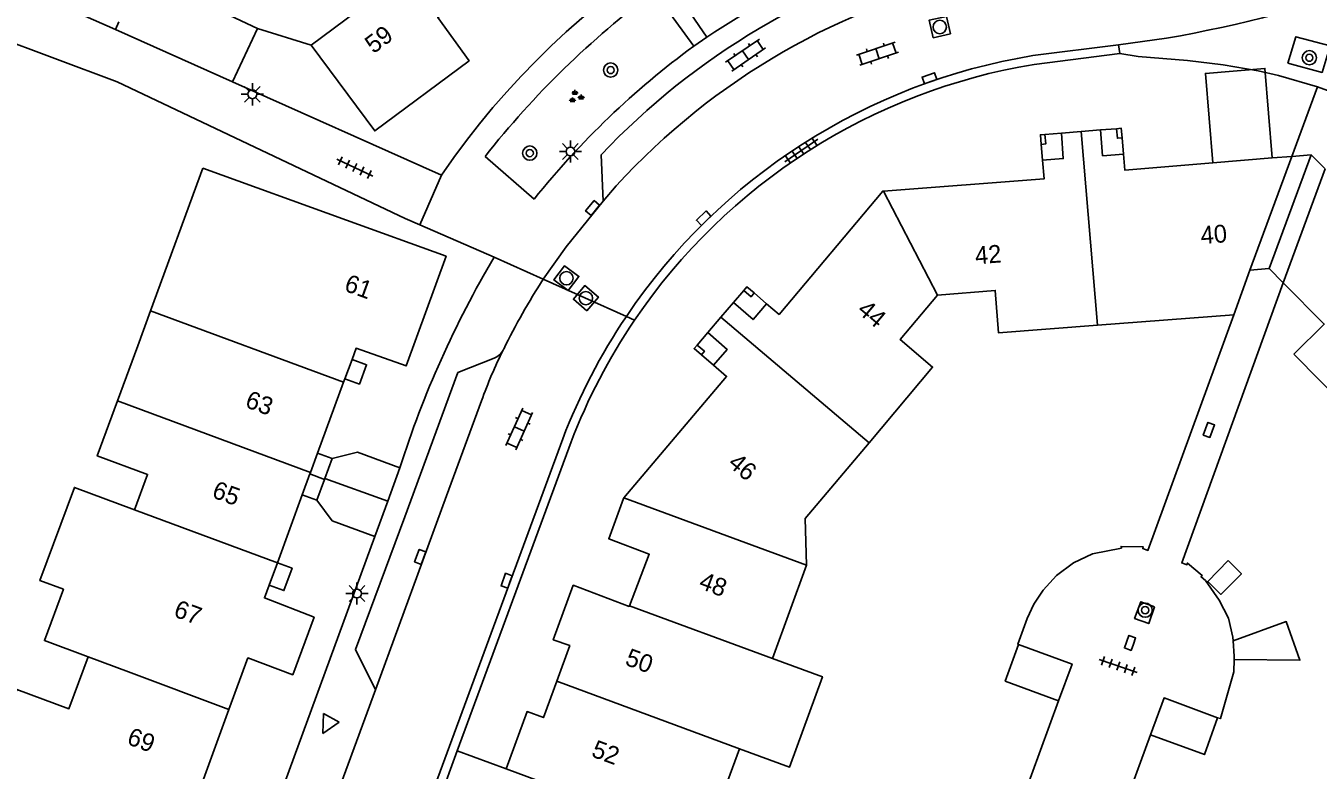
# Model space of a CAD drawing. Extents: x 131000 to 133013, y 393000 to 396501.
# Drawn here: x 131674.6 to 131747.2, y 395395.5 to 395437.3 of the extents above; entities that cross this region are included whole.
import ezdxf

# ---------------------------------------------------------------- set-up
doc = ezdxf.new("R2010")
doc.units = 0
for name, color, linetype in [('gg-afsc-erfafscheiding', 7, 'Continuous'), ('gg-anno-huisnummerreeks BGT', 7, 'Continuous'), ('gg-bbg-bijgebouw', 7, 'Continuous'), ('gg-bbg-gedigitaliseerde bebouwing', 7, 'Continuous'), ('gg-bbg-gedigitaliseerde bijgebouw', 7, 'Continuous'), ('gg-bbg-hoofdgebouw', 7, 'Continuous'), ('gg-bbg-luifel en loopbrug', 7, 'Continuous'), ('gg-bbg-onder overbouw', 7, 'Continuous'), ('gg-bbg-pand overbouw', 7, 'Continuous'), ('gg-bbg-pilaar onder overbouw', 7, 'Continuous'), ('gg-bbg-pilaar pand', 7, 'Continuous'), ('gg-bbg-tussenscheiding', 7, 'Continuous'), ('gg-bbg-tussenscheiding niveau 01', 7, 'Continuous'), ('gg-knt-verharding', 7, 'Continuous'), ('gg-knt-verharding nz', 7, 'Continuous'), ('gt-grn-weggrens', 7, 'Continuous'), ('gt-symb-boom', 7, 'Continuous'), ('gt-symb-groenvak', 7, 'Continuous'), ('gt-symb-klinker verharding', 7, 'Continuous'), ('gt-symb-kolk', 7, 'Continuous'), ('gt-symb-lichtmast', 7, 'Continuous'), ('gt-symb-rioolschacht', 7, 'Continuous'), ('gt-symb-tegel verharding', 7, 'Continuous'), ('gt-symb-waterafsluiter', 7, 'Continuous')]:
    doc.layers.add(name, color=color, linetype=linetype)

# ---------------------------------------------------------------- blocks, each defined once
blk = doc.blocks.new('gt0-BOOM')
at = {"layer": 'gt-symb-boom'}
for radius in [0.4, 0.2]:
    blk.add_circle((0, 0), radius, dxfattribs=at)
blk = doc.blocks.new('gt0-KL1')
at = {"layer": 'gt-symb-klinker verharding'}
for p, q in [((-1.15, 0.3), (1.15, 0.3)), ((-1, -0.3), (-1, 0.3)), ((-0.5, 0.3), (-0.5, 0.45)), ((0, -0.3), (0, 0.3)), ((0.5, 0.3), (0.5, 0.45)), ((1, -0.3), (1, 0.3)), ((-1.15, -0.3), (1.15, -0.3)), ((-0.5, -0.45), (-0.5, -0.3)), ((0.5, -0.45), (0.5, -0.3))]:
    blk.add_line(p, q, dxfattribs=at)
blk = doc.blocks.new('gt0-TEG1')
at = {"layer": 'gt-symb-tegel verharding'}
for p, q in [((-1.125, 0), (1.125, 0)), ((-0.9, -0.25), (-0.9, 0.25)), ((-0.45, -0.25), (-0.45, 0.25)), ((0, -0.25), (0, 0.25)), ((0.45, -0.25), (0.45, 0.25)), ((0.9, -0.25), (0.9, 0.25))]:
    blk.add_line(p, q, dxfattribs=at)
blk = doc.blocks.new('gt0-KOLK')
at = {"layer": 'gt-symb-kolk'}
blk.add_lwpolyline([(0, 0), (0.375, 0), (0.375, 0.4), (-0.375, 0.4), (-0.375, 0), (0, 0)], dxfattribs=at)
blk = doc.blocks.new('gt0-RS')
at = {"layer": 'gt-symb-rioolschacht'}
blk.add_lwpolyline([(-0.5, -0.5), (0.5, -0.5), (0.5, 0.5), (-0.5, 0.5)], close=True, dxfattribs=at)
blk.add_circle((0, 0), 0.375, dxfattribs=at)
blk = doc.blocks.new('gt0-LMAST')
at = {"layer": 'gt-symb-lichtmast'}
for p, q in [((-0.182, 0.173), (-0.447, 0.438)), ((-0.005, 0.246), (-0.005, 0.621)), ((0.172, 0.173), (0.437, 0.438)), ((-0.255, -0.004), (-0.63, -0.004)), ((-0.182, -0.181), (-0.447, -0.446)), ((-0.005, -0.254), (-0.005, -0.629)), ((0.437, -0.446), (0.172, -0.181)), ((0.245, -0.004), (0.62, -0.004))]:
    blk.add_line(p, q, dxfattribs=at)
blk.add_circle((-0.005, -0.004), 0.25, dxfattribs=at)
blk = doc.blocks.new('gt0-GRVAK')
at = {"layer": 'gt-symb-groenvak'}
for p, q in [((-0.11, 0.189), (-0.228, 0.24)), ((-0.182, 0.153), (0.088, 0.153)), ((-0.091, 0.211), (-0.156, 0.322)), ((-0.047, 0.214), (-0.047, 0.393)), ((-0.004, 0.211), (0.061, 0.322)), ((0.015, 0.189), (0.133, 0.24)), ((0.262, -0.052), (0.197, 0.059)), ((0.305, -0.049), (0.305, 0.13)), ((0.349, -0.052), (0.414, 0.059)), ((-0.245, -0.228), (-0.363, -0.177)), ((-0.318, -0.264), (-0.047, -0.264)), ((-0.226, -0.206), (-0.291, -0.095)), ((-0.183, -0.203), (-0.183, -0.024)), ((-0.139, -0.206), (-0.074, -0.095)), ((-0.12, -0.228), (-0.002, -0.177)), ((0.243, -0.074), (0.125, -0.023)), ((0.17, -0.11), (0.441, -0.11)), ((0.368, -0.074), (0.486, -0.023))]:
    blk.add_line(p, q, dxfattribs=at)
blk = doc.blocks.new('gt0-WAFSL')
at = {"layer": 'gt-symb-waterafsluiter'}
for p, q in [((-0.5, -0.333), (0, 0.667)), ((0, 0.667), (0.5, -0.333)), ((0.5, -0.333), (-0.5, -0.333))]:
    blk.add_line(p, q, dxfattribs=at)

msp = doc.modelspace()

# ---------------------------------------------------------------- linework, layer by layer
at = {"layer": 'gg-afsc-erfafscheiding'}
for p, q in [((131696.686, 395426.087), (131700.866, 395424.266)), ((131732.579, 395399.356), (131730.313, 395393.183)), ((131737.742, 395397.455), (131735.481, 395391.292)), ((131701.541, 395395.541), (131698.795, 395396.555))]:
    msp.add_line(p, q, dxfattribs=at)
for points in [[(131647.432, 395436.751), (131672.655, 395436.729), (131679.679, 395434.117), (131695.862, 395426.446), (131696.686, 395426.087)], [(131745.2, 395422.828), (131739.496, 395407.102), (131739.784, 395407.001), (131739.817, 395407.096), (131740.652, 395406.391), (131740.587, 395406.314), (131740.824, 395406.105), (131741.605, 395405.006), (131742.12, 395404.004), (131742.376, 395402.94), (131742.389, 395402.728)], [(131742.418, 395421.041), (131737.593, 395407.803), (131737.303, 395407.91), (131737.338, 395408.004), (131736.093, 395408.03), (131736.104, 395407.93), (131734.487, 395407.612), (131733.422, 395407.097), (131732.462, 395406.399), (131731.71, 395405.568), (131731.189, 395404.789), (131730.804, 395403.971), (131730.28, 395402.54), (131730.331, 395402.523)], [(131742.439, 395401.67), (131742.427, 395400.982), (131741.682, 395398.359), (131741.513, 395398.405)]]:
    msp.add_lwpolyline(points, dxfattribs=at)
at = {"layer": 'gg-bbg-bijgebouw'}
for p, q in [((131687.578, 395437.113), (131684.415, 395438.589)), ((131679.785, 395437.483), (131679.595, 395437.057)), ((131679.595, 395437.057), (131686.168, 395434.12)), ((131686.168, 395434.12), (131687.578, 395437.113)), ((131691.354, 395411.839), (131691.765, 395412.969)), ((131695.571, 395412.449), (131694.885, 395410.565)), ((131690.912, 395410.619), (131691.338, 395411.794)), ((131691.338, 395411.794), (131691.354, 395411.839)), ((131694.885, 395410.565), (131694.164, 395408.587))]:
    msp.add_line(p, q, dxfattribs=at)
for points in [[(131691.765, 395412.969), (131693.179, 395413.32), (131695.571, 395412.449)], [(131694.164, 395408.587), (131691.767, 395409.457), (131690.912, 395410.619)], [(131732.579, 395399.356), (131729.582, 395400.464), (131730.331, 395402.523)], [(131730.331, 395402.523), (131733.333, 395401.421), (131732.579, 395399.356)], [(131741.513, 395398.405), (131738.501, 395399.52), (131737.742, 395397.455)], [(131737.742, 395397.455), (131740.768, 395396.334), (131741.513, 395398.405)]]:
    msp.add_lwpolyline(points, dxfattribs=at)
at = {"layer": 'gg-bbg-gedigitaliseerde bebouwing'}
for p, q in [((131684.5, 395429.276), (131681.559, 395421.252)), ((131742.418, 395421.041), (131743.327, 395423.535)), ((131681.559, 395421.252), (131680.84, 395419.29)), ((131734.766, 395420.449), (131742.418, 395421.041)), ((131679.706, 395416.202), (131680.84, 395419.29)), ((131749.696, 395414.875), (131745.799, 395418.822)), ((131716.495, 395401.738), (131718.41, 395406.98)), ((131712.724, 395391.413), (131714.642, 395396.665))]:
    msp.add_line(p, q, dxfattribs=at)
for points in [[(131689.77, 395442.57), (131693.137, 395438.073), (131690.582, 395436.176)], [(131725.78, 395422.13), (131729.02, 395422.4), (131729.21, 395420.02), (131734.766, 395420.449)], [(131721.927, 395413.853), (131725.5, 395418.1), (131723.68, 395419.64), (131725.78, 395422.13)], [(131680.659, 395410.087), (131681.39, 395412.07), (131678.57, 395413.11), (131679.706, 395416.202)], [(131718.41, 395406.98), (131718.34, 395409.59), (131721.927, 395413.853)], [(131680.659, 395410.087), (131677.286, 395411.341), (131675.341, 395406.11), (131676.665, 395405.618), (131675.594, 395402.737), (131678.048, 395401.825)], [(131672.142, 395394.787), (131674.05, 395399.99), (131676.975, 395398.912), (131678.048, 395401.825)], [(131716.495, 395401.738), (131719.313, 395400.709), (131717.46, 395395.636), (131714.642, 395396.665)]]:
    msp.add_lwpolyline(points, dxfattribs=at)
at = {"layer": 'gg-bbg-gedigitaliseerde bijgebouw'}
for points in [[(131742.439, 395401.67), (131746.134, 395401.633), (131745.367, 395403.803), (131742.389, 395402.728)], [(131742.389, 395402.728), (131742.443, 395401.87), (131742.439, 395401.67)]]:
    msp.add_lwpolyline(points, dxfattribs=at)
at = {"layer": 'gg-bbg-hoofdgebouw'}
for p, q in [((131732.734, 395431.239), (131733.842, 395431.327)), ((131733.842, 395431.327), (131734.941, 395431.415)), ((131741.238, 395429.564), (131744.577, 395429.839)), ((131744.577, 395429.839), (131745.688, 395429.93)), ((131692.567, 395426.353), (131684.5, 395429.276)), ((131713.601, 395420.892), (131714.307, 395421.718)), ((131712.867, 395420.035), (131713.601, 395420.892)), ((131692.879, 395418.529), (131692.48, 395417.442)), ((131692.407, 395417.243), (131690.948, 395413.269)), ((131692.48, 395417.442), (131692.407, 395417.243)), ((131690.948, 395413.269), (131690.546, 395412.176)), ((131690.517, 395412.096), (131690.086, 395410.922)), ((131690.546, 395412.176), (131690.517, 395412.096)), ((131690.086, 395410.922), (131688.684, 395407.104)), ((131688.684, 395407.104), (131688.223, 395405.851)), ((131708.397, 395393.01), (131701.541, 395395.541))]:
    msp.add_line(p, q, dxfattribs=at)
for points in [[(131699.276, 395438.908), (131697.698, 395437.734), (131699.459, 395435.302), (131694.161, 395431.356), (131690.582, 395436.176)], [(131722.749, 395427.982), (131731.771, 395428.675), (131731.674, 395429.718)], [(131736.217, 395430.048), (131736.298, 395429.157), (131741.238, 395429.564)], [(131716.175, 395421.65), (131716.872, 395421.051), (131722.7, 395427.978), (131722.749, 395427.982)], [(131692.567, 395426.353), (131698.161, 395424.326), (131695.929, 395418.163), (131693.111, 395419.16), (131692.879, 395418.529)], [(131745.799, 395418.822), (131747.5, 395420.508), (131745.2, 395422.828)], [(131708.16, 395410.749), (131713.924, 395417.575), (131713.19, 395418.209)], [(131708.474, 395404.692), (131709.578, 395407.591), (131707.305, 395408.457), (131708.138, 395410.723), (131708.16, 395410.749)], [(131688.223, 395405.851), (131687.961, 395405.136), (131690.748, 395404.05), (131689.552, 395400.825), (131687.027, 395401.762), (131685.966, 395398.867)], [(131704.379, 395400.452), (131705.115, 395402.455), (131704.184, 395402.786), (131705.308, 395405.85), (131708.46, 395404.655), (131708.474, 395404.692)], [(131701.541, 395395.541), (131702.715, 395398.749), (131703.631, 395398.414), (131704.379, 395400.452)], [(131685.966, 395398.867), (131683.704, 395392.691), (131680.884, 395393.724), (131680.684, 395393.179)]]:
    msp.add_lwpolyline(points, dxfattribs=at)
at = {"layer": 'gg-bbg-luifel en loopbrug'}
for p, q in [((131690.582, 395436.176), (131687.578, 395437.113)), ((131691.765, 395412.969), (131690.948, 395413.269)), ((131691.338, 395411.794), (131690.517, 395412.096)), ((131690.912, 395410.619), (131690.086, 395410.922))]:
    msp.add_line(p, q, dxfattribs=at)
for points in [[(131744.577, 395429.839), (131744.167, 395434.865), (131740.824, 395434.587), (131741.238, 395429.564)], [(131692.48, 395417.442), (131693.298, 395417.142), (131693.697, 395418.229), (131692.879, 395418.529)], [(131688.684, 395407.104), (131689.51, 395406.801), (131689.05, 395405.547), (131688.223, 395405.851)], [(131742.113, 395407.232), (131742.855, 395406.496), (131741.698, 395405.33), (131740.956, 395406.066), (131742.113, 395407.232)]]:
    msp.add_lwpolyline(points, dxfattribs=at)
at = {"layer": 'gg-bbg-onder overbouw'}
for p, q in [((131745.688, 395429.93), (131743.327, 395423.535)), ((131745.2, 395422.828), (131747.548, 395429.223))]:
    msp.add_line(p, q, dxfattribs=at)
for points in [[(131732.734, 395431.239), (131732.841, 395429.805), (131731.674, 395429.718)], [(131734.941, 395431.415), (131735.051, 395429.962), (131736.217, 395430.048)], [(131714.307, 395421.718), (131715.41, 395420.765), (131716.175, 395421.65)], [(131712.867, 395420.035), (131713.955, 395419.094), (131713.19, 395418.209)]]:
    msp.add_lwpolyline(points, dxfattribs=at)
at = {"layer": 'gg-bbg-pand overbouw'}
for p, q in [((131731.813, 395431.163), (131732.734, 395431.239)), ((131734.941, 395431.415), (131735.825, 395431.483)), ((131736.156, 395430.974), (131736.217, 395430.048)), ((131731.674, 395429.718), (131731.603, 395430.602)), ((131746.762, 395430.018), (131745.688, 395429.93)), ((131747.548, 395429.223), (131746.762, 395430.018)), ((131744.408, 395423.628), (131743.327, 395423.535)), ((131745.2, 395422.828), (131744.408, 395423.628)), ((131714.307, 395421.718), (131714.885, 395422.389)), ((131715.479, 395422.262), (131716.175, 395421.65)), ((131712.268, 395419.331), (131712.867, 395420.035)), ((131713.19, 395418.209), (131712.515, 395418.785))]:
    msp.add_line(p, q, dxfattribs=at)
at = {"layer": 'gg-bbg-pilaar onder overbouw'}
for points in [[(131731.813, 395431.163), (131731.861, 395430.625), (131731.603, 395430.602)], [(131736.156, 395430.974), (131735.881, 395430.945), (131735.825, 395431.483)], [(131715.479, 395422.262), (131715.304, 395422.047), (131714.885, 395422.389)], [(131712.268, 395419.331), (131712.682, 395418.984), (131712.515, 395418.785)]]:
    msp.add_lwpolyline(points, dxfattribs=at)
at = {"layer": 'gg-bbg-pilaar pand'}
for points in [[(131731.603, 395430.602), (131731.554, 395431.14), (131731.813, 395431.163)], [(131735.825, 395431.483), (131736.1, 395431.511), (131736.156, 395430.974)], [(131714.885, 395422.389), (131715.06, 395422.603), (131715.479, 395422.262)], [(131712.515, 395418.785), (131712.101, 395419.132), (131712.268, 395419.331)]]:
    msp.add_lwpolyline(points, dxfattribs=at)
at = {"layer": 'gg-bbg-tussenscheiding'}
for p, q in [((131733.842, 395431.327), (131734.766, 395420.449)), ((131725.78, 395422.13), (131722.749, 395427.982)), ((131692.407, 395417.243), (131681.559, 395421.252)), ((131713.601, 395420.892), (131721.927, 395413.853)), ((131679.706, 395416.202), (131690.546, 395412.176)), ((131694.885, 395410.565), (131691.354, 395411.839)), ((131680.659, 395410.087), (131688.684, 395407.104)), ((131716.495, 395401.738), (131708.474, 395404.692)), ((131714.642, 395396.665), (131704.379, 395400.452))]:
    msp.add_line(p, q, dxfattribs=at)
for points in [[(131708.16, 395410.749), (131714.29, 395408.5), (131718.41, 395406.98)], [(131678.048, 395401.825), (131680.328, 395400.977), (131685.966, 395398.867)]]:
    msp.add_lwpolyline(points, dxfattribs=at)
at = {"layer": 'gg-bbg-tussenscheiding niveau 01'}
msp.add_line((131744.408, 395423.628), (131746.762, 395430.018), dxfattribs=at)
at = {"layer": 'gg-knt-verharding'}
for p, q in [((131710.66, 395439.784), (131712.814, 395436.633)), ((131712.076, 395436.117), (131709.861, 395439.168)), ((131731.131, 395435.586), (131735.943, 395436.187)), ((131738.645, 395436.561), (131735.943, 395436.187)), ((131736.019, 395435.702), (131735.943, 395436.187)), ((131731.206, 395435.092), (131736.019, 395435.702)), ((131697.902, 395428.879), (131686.168, 395434.12)), ((131747.131, 395433.839), (131745.688, 395429.93)), ((131748.989, 395433.147), (131747.131, 395433.839)), ((131700.354, 395429.914), (131703.119, 395427.534)), ((131706.871, 395430.013), (131706.99, 395427.413)), ((131706.99, 395427.413), (131707.73, 395428.281)), ((131701.403, 395419.112), (131701.381, 395419.068)), ((131696.192, 395390.939), (131704.723, 395414.077)), ((131698.795, 395396.555), (131705.189, 395413.897)), ((131688.483, 395384.427), (131694.191, 395399.979)), ((131696.66, 395390.763), (131698.795, 395396.555))]:
    msp.add_line(p, q, dxfattribs=at)
for points in [[(131745.457, 395435.162), (131745.91, 395436.643), (131747.84, 395436.128), (131747.387, 395434.647), (131745.457, 395435.162)], [(131747.131, 395433.839), (131744.942, 395434.477), (131743.79, 395434.734), (131741.817, 395435.07), (131739.829, 395435.308), (131737.049, 395435.536), (131736.019, 395435.702)], [(131703.625, 395423.031), (131704.903, 395424.855), (131706.99, 395427.413)], [(131695.845, 395409.689), (131698.827, 395417.787), (131700.859, 395418.594)], [(131695.845, 395409.689), (131693.072, 395402.245), (131694.191, 395399.979)], [(131673.596, 395350.399), (131675.799, 395356.896), (131678.481, 395364.222), (131677.974, 395364.402), (131694.164, 395408.587)], [(131737.969, 395404.631), (131737.641, 395403.693), (131736.844, 395403.984), (131737.202, 395404.924), (131737.969, 395404.631)]]:
    msp.add_lwpolyline(points, dxfattribs=at)
for centre, radius, start, end in [((131735.838, 395402.889), 45.985, 98.46142, 145.58569), ((131723.767, 395519.799), 84.557, 280.13436, 297.1921), ((131739.824, 395395.712), 49.031, 103.58288, 123.42696), ((131736.59, 395401.924), 40.892, 104.62339, 136.61525), ((131739.537, 395399.17), 49.805, 126.57329, 141.88149), ((131740.071, 395397.937), 47.343, 126.25016, 141.30681), ((131736.665, 395401.826), 34.211, 99.30988, 146.03063), ((131736.674, 395401.816), 33.723, 99.33122, 145.87699), ((131750.068, 395395.124), 57.185, 149.36261, 162.36469), ((131736.835, 395401.612), 39.518, 147.17987, 153.71527), ((131736.644, 395401.835), 34.188, 146.02373, 159.01795), ((131736.697, 395401.801), 33.75, 145.87826, 158.99779), ((131700.454, 395419.564), 1.051, 292.64681, 331.83498)]:
    msp.add_arc(centre, radius, start, end, dxfattribs=at)
at = {"layer": 'gg-knt-verharding nz'}
for p in [(131700.16, 395416.204), (131694.191, 395399.979)]:
    msp.add_line(p, (131698.185, 395410.861), dxfattribs=at)
for centre, radius, start, end in [((131736.698, 395401.751), 39.281, 102.35877, 137.51617), ((131722.767, 395408.258), 23.963, 153.18536, 160.63494)]:
    msp.add_arc(centre, radius, start, end, dxfattribs=at)
at = {"layer": 'gt-grn-weggrens'}
for p, q in [((131674.65, 395439.234), (131679.595, 395437.057)), ((131712.814, 395436.633), (131712.076, 395436.117)), ((131697.902, 395428.879), (131696.686, 395426.087)), ((131700.866, 395424.266), (131703.625, 395423.031)), ((131708.293, 395420.941), (131703.625, 395423.031)), ((131708.757, 395420.733), (131708.293, 395420.941))]:
    msp.add_line(p, q, dxfattribs=at)

# ---------------------------------------------------------------- block references
at = {"layer": 'gt-symb-boom'}
for p in [(131746.669, 395435.469), (131707.41, 395434.775), (131702.867, 395430.113), (131737.443, 395404.448)]:
    msp.add_blockref('gt0-BOOM', p, dxfattribs=at)
at = {"layer": 'gt-symb-groenvak'}
msp.add_blockref('gt0-GRVAK', (131705.45, 395433.269), dxfattribs=at)
at = {"layer": 'gt-symb-klinker verharding'}
for p, rotation in [((131714.991, 395435.616), 34.452483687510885), ((131722.402, 395435.696), 18.67058341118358), ((131702.276, 395414.621), -114.25908445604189)]:
    msp.add_blockref('gt0-KL1', p, dxfattribs=dict(at, rotation=rotation))
at = {"layer": 'gt-symb-kolk'}
for p, rotation in [((131725.392, 395434.125), 19.26841496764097), ((131706.552, 395426.9), 50.15042857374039), ((131712.78, 395426.317), 44.31167392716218), ((131741.211, 395414.497), 69.87983420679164), ((131696.902, 395407.37), 69.62510008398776), ((131701.755, 395406.027), 69.87983420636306), ((131736.778, 395402.54), 69.87983420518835)]:
    msp.add_blockref('gt0-KOLK', p, dxfattribs=dict(at, rotation=rotation))
at = {"layer": 'gt-symb-lichtmast'}
for p in [(131687.286, 395433.424), (131705.158, 395430.206), (131693.16, 395405.386)]:
    msp.add_blockref('gt0-LMAST', p, dxfattribs=at)
at = {"layer": 'gt-symb-rioolschacht'}
for p, rotation in [((131725.905, 395437.194), 12.827123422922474), ((131704.927, 395423.09), 53.175966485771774), ((131706.019, 395421.967), 49.86451443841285)]:
    msp.add_blockref('gt0-RS', p, dxfattribs=dict(at, rotation=rotation))
at = {"layer": 'gt-symb-tegel verharding'}
for p, rotation in [((131718.118, 395430.263), 34.40523428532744), ((131693.037, 395429.301), 154.79277879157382), ((131735.929, 395401.309), -19.087244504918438)]:
    msp.add_blockref('gt0-TEG1', p, dxfattribs=dict(at, rotation=rotation))
at = {"layer": 'gt-symb-waterafsluiter', "rotation": 151.30721229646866}
msp.add_blockref('gt0-WAFSL', (131691.555, 395398.108), dxfattribs=at)

# ---------------------------------------------------------------- texts
at = {"layer": 'gg-anno-huisnummerreeks BGT'}
for s, rotation, p in [('59', 36.7, (131694.083, 395435.662)), ('40', 4.7, (131740.595, 395424.996)), ('42', 4.4, (131727.92, 395423.865)), ('61', 340.1, (131692.382, 395422.401)), ('44', 319.9, (131721.206, 395421.195)), ('63', 339.8, (131686.815, 395415.871)), ('46', 319.8, (131713.942, 395412.6)), ('65', 339.8, (131684.953, 395410.801)), ('48', 339.2, (131712.307, 395405.7)), ('67', 339.9, (131682.8, 395404.111)), ('50', 339.8, (131708.16, 395401.395)), ('69', 339.9, (131680.175, 395396.947)), ('52', 339.8, (131706.27, 395396.249))]:
    msp.add_text(s, height=1, rotation=rotation, dxfattribs=at).set_placement(p)

doc.saveas('drawing.dxf')
